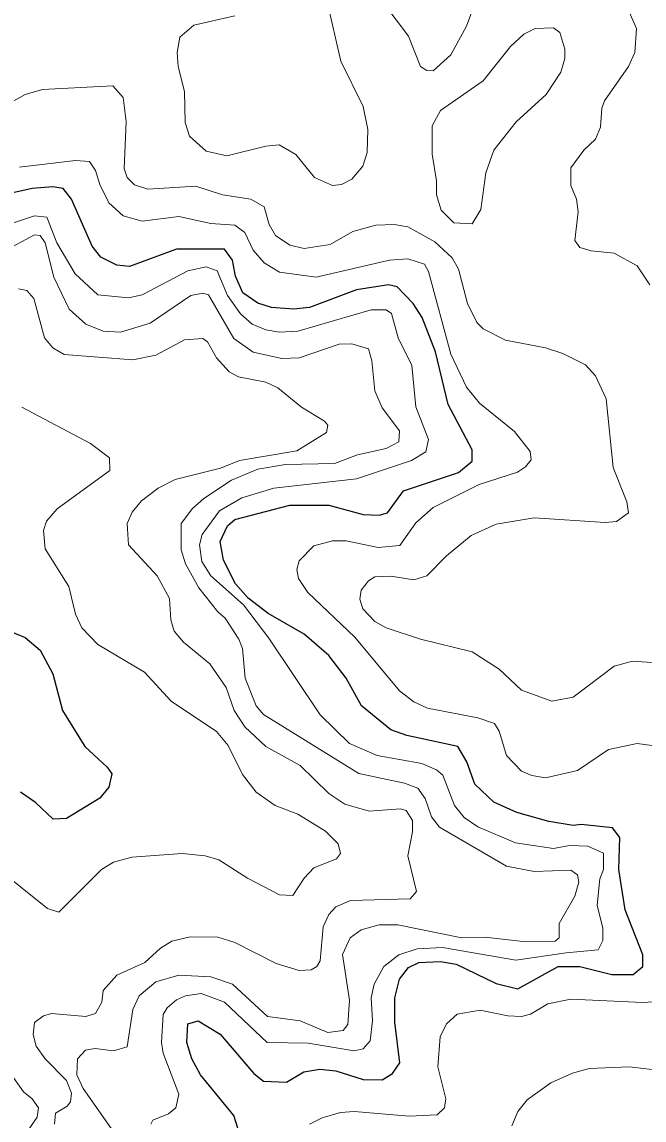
# Model space of a CAD drawing. Extents: x 265 to 291.4, y 7731.5 to 7759.6.
# Drawn here: x 271.618 to 272.481, y 7733.87 to 7735.395 of the extents above; entities that cross this region are included whole.
import ezdxf

# ---------------------------------------------------------------- set-up
doc = ezdxf.new("R2010")
doc.units = 0
doc.header["$LTSCALE"] = 0.032
doc.layers.add('1', color=7, linetype='Continuous', lineweight=25)
doc.layers.add('2', color=7, linetype='Continuous', lineweight=13)

msp = doc.modelspace()

# ---------------------------------------------------------------- linework, layer by layer
at = {"layer": '1'}
for points in [[(271.8466, 7733.9775), (271.8482, 7734.0037), (271.8625, 7734.0077), (271.8928, 7733.9894), (271.9397, 7733.9345), (271.9532, 7733.9241), (271.985, 7733.9226), (272.0089, 7733.9369), (272.0312, 7733.9408), (272.0535, 7733.9385), (272.0916, 7733.9265), (272.1179, 7733.9257), (272.1322, 7733.9345), (272.1425, 7733.9496), (272.1354, 7734.0061), (272.1354, 7734.0395), (272.1417, 7734.0658), (272.1545, 7734.0817), (272.1688, 7734.0888), (272.1982, 7734.0904), (272.2205, 7734.0864), (272.2762, 7734.0594), (272.3064, 7734.0522), (272.3621, 7734.0832), (272.3923, 7734.0832), (272.4369, 7734.0721), (272.4663, 7734.0721), (272.4798, 7734.0833), (272.4798, 7734.0992), (272.4552, 7734.162), (272.4464, 7734.2177), (272.448, 7734.2622), (272.4377, 7734.2757), (272.3939, 7734.2805), (272.3828, 7734.2789), (272.3494, 7734.2845), (272.3048, 7734.2972), (272.273, 7734.3116), (272.2467, 7734.3362), (272.2356, 7734.3673), (272.2229, 7734.3887), (272.1521, 7734.4038), (272.1298, 7734.4118), (272.0892, 7734.4452), (272.0678, 7734.4834), (272.0439, 7734.5152), (272.0097, 7734.5446), (271.9596, 7734.5733), (271.9317, 7734.5947), (271.9142, 7734.6146), (271.8975, 7734.6473), (271.8928, 7734.6735), (271.9031, 7734.695), (271.9134, 7734.7037), (271.9898, 7734.7236), (272.0439, 7734.7236), (272.0916, 7734.7109), (272.1139, 7734.7101), (272.1251, 7734.7133), (272.1473, 7734.7435), (272.2237, 7734.7689), (272.2428, 7734.7849), (272.2428, 7734.8008), (272.2093, 7734.8636), (272.1918, 7734.9368), (272.1736, 7734.9845), (272.1608, 7735.0036), (272.1386, 7735.0267), (272.1266, 7735.0299), (272.0821, 7735.0227), (272.0169, 7734.998), (271.9946, 7734.9957), (271.9644, 7734.998), (271.9453, 7735.0044), (271.9246, 7735.0187), (271.9142, 7735.0418), (271.9102, 7735.0641), (271.8991, 7735.0792), (271.8323, 7735.0792), (271.7671, 7735.0553), (271.7496, 7735.0569), (271.7273, 7735.0681), (271.7154, 7735.0832), (271.6867, 7735.1484), (271.6748, 7735.1635), (271.6605, 7735.1659), (271.6319, 7735.1635), (271.5571, 7735.1468)], [(271.5817, 7734.5566), (271.6223, 7734.5398), (271.643, 7734.5224), (271.6605, 7734.4898), (271.674, 7734.4388), (271.705, 7734.3887), (271.736, 7734.3601), (271.7424, 7734.3505), (271.7384, 7734.3323), (271.7257, 7734.3171), (271.6796, 7734.2885), (271.6613, 7734.2877), (271.6366, 7734.3108), (271.6159, 7734.3251)], [(271.9111, 7733.8446), (271.9166, 7733.8518), (271.9174, 7733.8589), (271.9118, 7733.8764), (271.8657, 7733.9329), (271.8538, 7733.9552), (271.8466, 7733.9775)]]:
    msp.add_lwpolyline(points, dxfattribs=at)
at = {"layer": '2'}
for points in [[(272.1203, 7735.4205), (272.1545, 7735.3751), (272.1712, 7735.333), (272.1799, 7735.3274), (272.1887, 7735.3266), (272.2133, 7735.3489), (272.2348, 7735.3887), (272.2738, 7735.4937)], [(272.0415, 7735.4228), (272.0606, 7735.3401), (272.0916, 7735.2773), (272.098, 7735.2455), (272.0972, 7735.2136), (272.0908, 7735.1946), (272.0757, 7735.1763), (272.0614, 7735.1691), (272.0487, 7735.1675), (272.024, 7735.1786), (271.9978, 7735.2105), (271.9747, 7735.224), (271.9564, 7735.2224), (271.9023, 7735.2089), (271.8737, 7735.2152), (271.8506, 7735.2359), (271.8442, 7735.255), (271.8434, 7735.298), (271.8347, 7735.333), (271.8331, 7735.3521), (271.8371, 7735.3735), (271.8562, 7735.3902), (271.9135, 7735.403)], [(272.4607, 7735.4085), (272.4711, 7735.3855), (272.4687, 7735.3521), (272.4599, 7735.333), (272.4265, 7735.2852), (272.4226, 7735.2749), (272.421, 7735.2486), (272.4138, 7735.2319), (272.3979, 7735.2168), (272.3796, 7735.1922), (272.3796, 7735.1675), (272.3876, 7735.1484), (272.3899, 7735.1309), (272.3852, 7735.0911), (272.3923, 7735.0816), (272.4082, 7735.0768), (272.4401, 7735.0736), (272.4719, 7735.0561), (272.4894, 7735.0299)], [(271.8594, 7735.1667), (271.7925, 7735.1627), (271.7742, 7735.1683), (271.7639, 7735.1786), (271.7599, 7735.1914), (271.7623, 7735.2566), (271.7583, 7735.29), (271.744, 7735.3059), (271.6462, 7735.3011), (271.6223, 7735.294), (271.5682, 7735.2637)], [(271.6144, 7735.1929), (271.6923, 7735.2025), (271.7114, 7735.2009), (271.7201, 7735.1882), (271.7257, 7735.1691), (271.7384, 7735.1436), (271.7583, 7735.1253), (271.7846, 7735.1182), (271.8355, 7735.1245), (271.88, 7735.115), (271.9135, 7735.1126), (271.927, 7735.1023), (271.9389, 7735.0776), (271.954, 7735.0601), (271.9755, 7735.0474), (272.0264, 7735.0402), (272.1282, 7735.0641), (272.1537, 7735.0657), (272.1768, 7735.0585), (272.1823, 7735.0482), (272.2133, 7734.9336), (272.2348, 7734.8875), (272.2531, 7734.8652), (272.3016, 7734.8262), (272.3231, 7734.7984), (272.3247, 7734.7865), (272.3168, 7734.7769), (272.3056, 7734.7698), (272.2523, 7734.7523), (272.1887, 7734.7204), (272.1648, 7734.699), (272.1425, 7734.6679), (272.1123, 7734.6648), (272.0678, 7734.6743), (272.0487, 7734.6743), (272.0232, 7734.6671), (272.0025, 7734.6465), (271.9994, 7734.6345), (272.0017, 7734.6218), (272.0145, 7734.6027), (272.0797, 7734.5407), (272.1417, 7734.4659), (272.1616, 7734.4508), (272.1807, 7734.442), (272.2507, 7734.4285), (272.2738, 7734.4205), (272.2802, 7734.4102), (272.2905, 7734.376), (272.3112, 7734.3545), (272.3255, 7734.3482), (272.3446, 7734.345), (272.3892, 7734.3553), (272.4321, 7734.3847), (272.4719, 7734.3927), (272.526, 7734.3855)], [(271.9898, 7735.0848), (271.9699, 7735.0983), (271.9612, 7735.1134), (271.954, 7735.1381), (271.9357, 7735.1484), (271.896, 7735.1548), (271.8594, 7735.1667)], [(271.8196, 7734.026), (271.8323, 7734.0371), (271.845, 7734.0427), (271.8665, 7734.0459), (271.8991, 7734.0339), (271.958, 7733.9775), (272.0153, 7733.9767), (272.0789, 7733.9663), (272.0916, 7733.9687), (272.1012, 7733.9798), (272.1044, 7734.0077), (272.1028, 7734.0395), (272.1067, 7734.0586), (272.1203, 7734.0833), (272.141, 7734.0992), (272.1664, 7734.1079), (272.2014, 7734.1095), (272.3032, 7734.092), (272.3732, 7734.1024), (272.4178, 7734.1063), (272.4241, 7734.1191), (272.4241, 7734.1366), (272.4162, 7734.1684), (272.4202, 7734.205), (272.4249, 7734.2177), (272.4249, 7734.2408), (272.4035, 7734.2503), (272.378, 7734.2511), (272.3557, 7734.2471), (272.3029, 7734.2551), (272.2507, 7734.2773), (272.2316, 7734.2901), (272.2181, 7734.3068), (272.2022, 7734.3489), (272.1935, 7734.3561), (272.1728, 7734.3649), (272.1107, 7734.376), (272.0726, 7734.3927), (272.032, 7734.4325), (271.9604, 7734.5391), (271.9254, 7734.5852), (271.88, 7734.6258), (271.8673, 7734.6457), (271.8641, 7734.6687), (271.8681, 7734.6831), (271.892, 7734.7157), (271.923, 7734.734), (271.9675, 7734.7475), (272.0821, 7734.7602), (272.1585, 7734.7857), (272.1783, 7734.7976), (272.1823, 7734.8151), (272.1648, 7734.8605), (272.1592, 7734.9177), (272.1402, 7734.9559), (272.1306, 7734.9901), (272.1235, 7734.9949), (272.1028, 7734.9949), (272.001, 7734.9654), (271.9755, 7734.9639), (271.9564, 7734.967), (271.9373, 7734.975), (271.9214, 7734.9893), (271.9031, 7735.0148), (271.8888, 7735.049), (271.8737, 7735.0545), (271.8482, 7735.049), (271.7846, 7735.0156), (271.7655, 7735.0116), (271.7233, 7735.0156), (271.6915, 7735.045), (271.666, 7735.088), (271.6525, 7735.1238), (271.635, 7735.1253), (271.5921, 7735.111)], [(272.5132, 7734.5041), (272.4655, 7734.5072), (272.4401, 7734.5001), (272.3828, 7734.4571), (272.3534, 7734.4516), (272.3112, 7734.4667), (272.2802, 7734.4961), (272.2428, 7734.52), (272.1712, 7734.5375), (272.1235, 7734.5534), (272.1076, 7734.5621), (272.0908, 7734.5796), (272.0869, 7734.5932), (272.0885, 7734.6059), (272.0988, 7734.6186), (272.1075, 7734.6242), (272.1298, 7734.625), (272.1616, 7734.6202), (272.1799, 7734.6258), (272.207, 7734.6536), (272.2412, 7734.6815), (272.2762, 7734.6974), (272.3287, 7734.7061), (272.4273, 7734.6998), (272.4432, 7734.7013), (272.4599, 7734.7133), (272.4576, 7734.7284), (272.4385, 7734.7761), (272.4289, 7734.8716), (272.4138, 7734.9034), (272.4003, 7734.9185), (272.3685, 7734.9344), (272.3446, 7734.9424), (272.2889, 7734.9527), (272.2579, 7734.9686), (272.2491, 7734.9774), (272.2364, 7735.0036), (272.2237, 7735.0514), (272.2149, 7735.0673), (272.1911, 7735.0895), (272.1537, 7735.1102), (272.1346, 7735.1134), (272.1091, 7735.1126), (272.0773, 7735.1039), (272.0455, 7735.0856), (272.0097, 7735.08), (271.9898, 7735.0848)], [(272.063, 7734.1), (272.0733, 7734.123), (272.0885, 7734.1342), (272.1139, 7734.1413), (272.1394, 7734.1413), (272.2285, 7734.123), (272.2603, 7734.1238), (272.3176, 7734.1175), (272.3581, 7734.1183), (272.3637, 7734.123), (272.3637, 7734.1429), (272.3852, 7734.1811), (272.3907, 7734.2002), (272.3891, 7734.2105), (272.3796, 7734.2169), (272.3287, 7734.2153), (272.2905, 7734.2225), (272.1974, 7734.2766), (272.1863, 7734.2909), (272.1775, 7734.3163), (272.1672, 7734.3306), (272.1489, 7734.3378), (272.0853, 7734.3513), (271.9532, 7734.4333), (271.9429, 7734.4452), (271.9278, 7734.4834), (271.9238, 7734.5248), (271.919, 7734.5375), (271.8999, 7734.5669), (271.8896, 7734.5757), (271.8633, 7734.6091), (271.845, 7734.6425), (271.8387, 7734.6616), (271.8387, 7734.6982), (271.8546, 7734.7189), (271.8705, 7734.7332), (271.9087, 7734.7586), (271.9453, 7734.7737), (271.9835, 7734.7801), (272.0519, 7734.7817), (272.0837, 7734.7936), (272.1235, 7734.8024), (272.141, 7734.8119), (272.1417, 7734.827), (272.1179, 7734.8589), (272.1075, 7734.8827), (272.1036, 7734.9241), (272.0988, 7734.9408), (272.0757, 7734.9479), (272.0582, 7734.9471), (272.0025, 7734.9281), (271.9787, 7734.9273), (271.9389, 7734.936), (271.9118, 7734.9551), (271.8769, 7735.0156), (271.8689, 7735.0179), (271.8522, 7735.0148), (271.7957, 7734.9766), (271.7544, 7734.9639), (271.7305, 7734.9654), (271.7066, 7734.975), (271.6835, 7734.9957), (271.6621, 7735.0402), (271.6501, 7735.088), (271.643, 7735.0983), (271.635, 7735.0991), (271.5921, 7735.076)], [(271.6128, 7735.0243), (271.6247, 7735.0219), (271.6342, 7735.0108), (271.6493, 7734.9559), (271.6605, 7734.9424), (271.6764, 7734.9328), (271.7719, 7734.9257), (271.8037, 7734.932), (271.8435, 7734.9535), (271.8689, 7734.9551), (271.8753, 7734.9503), (271.888, 7734.9281), (271.9055, 7734.909), (271.9182, 7734.9018), (271.9564, 7734.8946), (271.9731, 7734.8867), (272.0057, 7734.8597), (272.0376, 7734.8406), (272.0423, 7734.835), (272.0407, 7734.8247), (271.9994, 7734.7992), (271.9198, 7734.7857), (271.8936, 7734.7753), (271.8307, 7734.7594), (271.8069, 7734.7475), (271.7838, 7734.73), (271.771, 7734.7141), (271.7639, 7734.6982), (271.7655, 7734.6687), (271.8053, 7734.6258), (271.8228, 7734.594), (271.8244, 7734.5645)], [(271.6175, 7734.8596), (271.713, 7734.8095), (271.7392, 7734.7896), (271.74, 7734.7721), (271.6669, 7734.7188), (271.6517, 7734.7014), (271.6478, 7734.6886), (271.6501, 7734.6632), (271.6828, 7734.6107), (271.6923, 7734.5725), (271.701, 7734.5534), (271.7233, 7734.5303), (271.7878, 7734.4921), (271.8251, 7734.4516), (271.888, 7734.4094), (271.9039, 7734.3903), (271.9238, 7734.3498), (271.9429, 7734.3251), (271.9691, 7734.3068), (272.001, 7734.2949), (272.0391, 7734.271), (272.0566, 7734.2535), (272.0598, 7734.24), (272.0543, 7734.2328), (272.0232, 7734.2201), (272.0097, 7734.2058), (271.9938, 7734.1819), (271.9755, 7734.1827), (271.931, 7734.2058), (271.8912, 7734.2312), (271.8721, 7734.2368), (271.8403, 7734.24), (271.7703, 7734.2352), (271.7448, 7734.228), (271.7281, 7734.2177), (271.6692, 7734.1588), (271.6533, 7734.1636), (271.5825, 7734.2201)], [(271.8244, 7734.5645), (271.8291, 7734.5486), (271.8419, 7734.5335), (271.8785, 7734.5033), (271.9015, 7734.4707), (271.9126, 7734.4388), (271.927, 7734.4158)], [(271.927, 7734.4158), (271.9564, 7734.3887), (272.0041, 7734.3625), (272.0439, 7734.3235), (272.0662, 7734.3084), (272.0996, 7734.2988), (272.1433, 7734.302), (272.1513, 7734.2996), (272.16, 7734.2861), (272.16, 7734.2702), (272.1537, 7734.2368), (272.1656, 7734.1875), (272.1569, 7734.1771), (272.0741, 7734.1747), (272.0534, 7734.166), (272.0439, 7734.1556), (272.036, 7734.1382), (272.032, 7734.0912), (272.0272, 7734.0833), (272.0192, 7734.0785), (272.0025, 7734.0777), (271.9707, 7734.0872), (271.9135, 7734.1167), (271.8896, 7734.1238), (271.8514, 7734.1246), (271.826, 7734.1183), (271.81, 7734.1087), (271.7886, 7734.0888), (271.7496, 7734.0713), (271.7305, 7734.0498), (271.7289, 7734.0339), (271.7201, 7734.018), (271.7066, 7734.014), (271.6589, 7734.018), (271.6477, 7734.0148), (271.635, 7734.0053), (271.6334, 7733.9886), (271.6374, 7733.9727), (271.6501, 7733.9552), (271.6796, 7733.925), (271.6867, 7733.9075), (271.6851, 7733.8955), (271.6804, 7733.8892), (271.6645, 7733.8796), (271.6629, 7733.8645)], [(271.9588, 7734.014), (272.0041, 7734.0077), (272.0423, 7733.9918), (272.0638, 7733.9942), (272.0702, 7734.0029), (272.0725, 7734.0363), (272.063, 7734.1)], [(271.752, 7733.8438), (271.7026, 7733.9138), (271.6939, 7733.9329), (271.6947, 7733.9552), (271.7058, 7733.9671), (271.7194, 7733.9695), (271.7448, 7733.9663), (271.7639, 7733.9719), (271.7718, 7734.0236), (271.7806, 7734.0427), (271.8037, 7734.0618), (271.8355, 7734.0713), (271.88, 7734.0689), (271.9103, 7734.0586), (271.9588, 7734.014)], [(272.5689, 7734.0387), (272.4798, 7734.0331), (272.3796, 7734.0379), (272.3478, 7734.0315), (272.3239, 7734.0172), (272.3112, 7734.014), (272.2921, 7734.0148), (272.2539, 7734.0228), (272.2221, 7734.0172), (272.207, 7734.0037), (272.1982, 7733.9854), (272.195, 7733.9441), (272.2062, 7733.8995), (272.2046, 7733.8868), (272.1943, 7733.8772), (272.1553, 7733.8756), (272.0789, 7733.882), (272.0598, 7733.8804), (272.0344, 7733.8732), (272.0169, 7733.8645)], [(271.8212, 7733.8788), (271.8315, 7733.8868), (271.8355, 7733.9059), (271.814, 7733.9631), (271.8116, 7733.9775), (271.814, 7734.0164), (271.8196, 7734.026)], [(271.6008, 7733.9361), (271.6199, 7733.9091), (271.6319, 7733.8995), (271.6406, 7733.8868), (271.639, 7733.8741), (271.6247, 7733.8534)], [(272.2977, 7733.8621), (272.3064, 7733.882), (272.3191, 7733.8979), (272.3518, 7733.9218), (272.382, 7733.9353), (272.4051, 7733.9417), (272.4607, 7733.944), (272.5085, 7733.9385), (272.5721, 7733.9186), (272.6708, 7733.8581)], [(271.7965, 7733.8645), (271.7997, 7733.8701), (271.8212, 7733.8788)]]:
    msp.add_lwpolyline(points, dxfattribs=at)
msp.add_lwpolyline([(272.1874, 7735.2503), (272.199, 7735.2717), (272.2579, 7735.3131), (272.2961, 7735.3608), (272.3144, 7735.3775), (272.3303, 7735.3855), (272.3557, 7735.3863), (272.3645, 7735.3799), (272.3716, 7735.3568), (272.3716, 7735.3441), (272.3661, 7735.325), (272.3454, 7735.294), (272.304, 7735.2558), (272.273, 7735.2168), (272.2619, 7735.185), (272.2547, 7735.1341), (272.2428, 7735.1142), (272.2173, 7735.1158), (272.1998, 7735.1333), (272.1935, 7735.1548), (272.1935, 7735.1739), (272.1871, 7735.2113)], close=True, dxfattribs=at)

doc.saveas('drawing.dxf')
